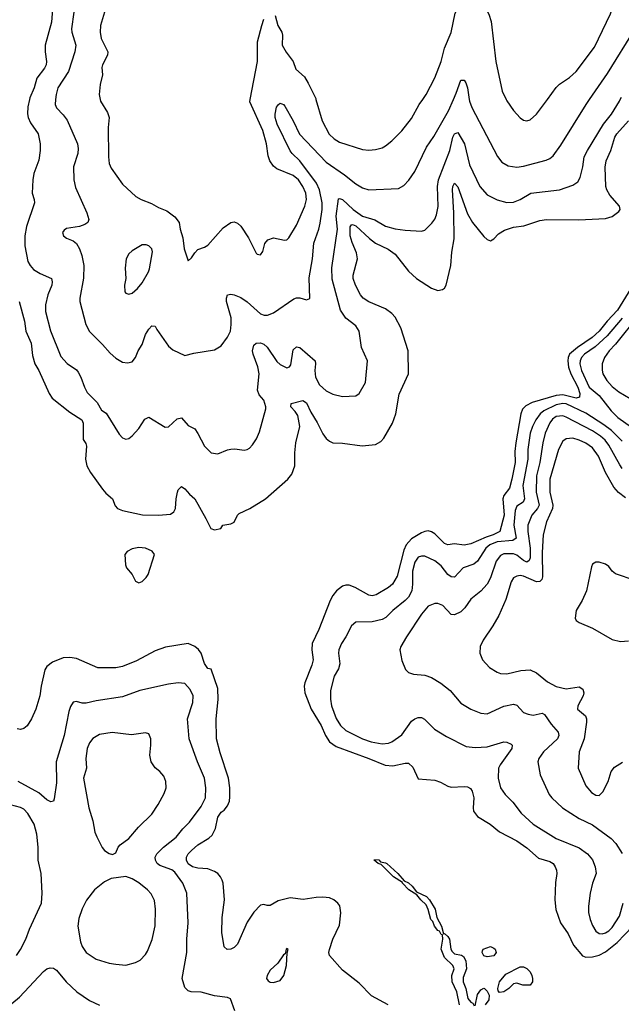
# Model space of a CAD drawing. Header units: inches. Extents: x 1173000 to 1307049, y 522583 to 678455.
# Tile 504 of 617: x 1241305 to 1244965, y 644494 to 650485. Entities that reach past the tile are written whole.
import ezdxf

# ---------------------------------------------------------------- set-up
doc = ezdxf.new("R2010")
doc.units = ezdxf.units.IN
doc.header["$MEASUREMENT"] = 0
doc.layers.add('B2644', color=7, linetype='Continuous')
doc.layers.add('B2645', color=7, linetype='Continuous')

msp = doc.modelspace()

# ---------------------------------------------------------------- linework, layer by layer
at = {"layer": 'B2644', "color": 5}
for points, elevation in [([(1241364.8, 650000), (1241354.5, 649954.5), (1241352.1, 649912.1), (1241356.1, 649890), (1241370, 649857.4), (1241416.9, 649790), (1241430.4, 649730), (1241430.4, 649690), (1241422, 649630), (1241391.6, 649550), (1241384.4, 649510), (1241380.2, 649430), (1241393.1, 649390), (1241394.4, 649370), (1241347.3, 649227.3), (1241336.3, 649170), (1241336.5, 649110), (1241354.6, 649014.6), (1241368.4, 648988.4), (1241390, 648965.7), (1241430, 648941.1), (1241498.4, 648910), (1241502.7, 648890), (1241500.2, 648870), (1241475.5, 648810), (1241463.2, 648750), (1241461.6, 648710), (1241492.3, 648592.3), (1241556, 648436), (1241593.1, 648393.1), (1241650, 648353.8), (1241661.1, 648341.1), (1241678.2, 648310), (1241699.2, 648250), (1241716.5, 648216.5), (1241775.7, 648155.7), (1241803.1, 648110), (1241831.6, 648090), (1241910, 647964), (1241930, 647940.7), (1241950, 647933.4), (1241970, 647937.1), (1241990, 647952.4), (1242030, 647997.1), (1242066.6, 648053.4), (1242090, 648065.5), (1242190, 648006), (1242210, 648006.8), (1242263.1, 648056.9), (1242290, 648062.6), (1242330, 648016.4), (1242370, 647996.3), (1242390, 647968), (1242430, 647890.5), (1242470, 647848.5), (1242510, 647842.4), (1242570, 647868), (1242590, 647872.2), (1242614, 647874), (1242670, 647866), (1242689.4, 647870.6), (1242702.7, 647877.3), (1242722.5, 647897.5), (1242745.7, 647934.3), (1242763.7, 647976.3), (1242802, 648118), (1242802.7, 648130), (1242790, 648169.6), (1242763.2, 648203.2), (1242752, 648230), (1242762.1, 648330), (1242753.2, 648373.2), (1242725, 648450), (1242722.4, 648470), (1242730, 648505.5), (1242743.3, 648516.7), (1242770, 648519.1), (1242790, 648511.3), (1242810, 648491.4), (1242870, 648404.6), (1242890, 648387.8), (1242930, 648366.9), (1242947.4, 648372.6), (1242954.6, 648385.4), (1242970, 648477.1), (1242990, 648494.6), (1243010, 648490.3), (1243102.3, 648410), (1243105.9, 648390), (1243101, 648350), (1243105.8, 648310), (1243130, 648263.6), (1243170, 648226), (1243210, 648206.3), (1243270, 648193.1), (1243350, 648195.8), (1243369.7, 648210.3), (1243410, 648278), (1243420.5, 648410), (1243385.7, 648490), (1243369.7, 648590), (1243350, 648622.4), (1243289.8, 648669.8), (1243256.6, 648716.6), (1243205.5, 648905.5), (1243205.3, 648974.7), (1243239.8, 649210), (1243230.4, 649289.6), (1243245.8, 649394.2), (1243250, 649397.6), (1243270, 649390.2), (1243333.2, 649330), (1243390, 649288.6), (1243466.4, 649266.4), (1243530, 649228.2), (1243590, 649212.4), (1243650, 649203.6), (1243750, 649198.7), (1243770, 649204.9), (1243813.7, 649246.3), (1243830, 649270.6), (1243841.4, 649298.6), (1243851.4, 649348.6), (1243846.4, 649470), (1243852.8, 649510), (1243923.1, 649690), (1243940.7, 649770), (1243950, 649790.2), (1243970, 649798.9), (1244012.3, 649730), (1244041.2, 649601.2), (1244104.7, 649470), (1244150, 649419.5), (1244210, 649388.8), (1244270, 649372.9), (1244310, 649373.8), (1244350, 649390.2), (1244415.1, 649430), (1244590, 649449.3), (1244670, 649477.4), (1244700.7, 649499.3), (1244715.7, 649524.3), (1244732.4, 649590), (1244740.2, 649650), (1244759.1, 649690), (1244857.3, 649850), (1244905.4, 649910), (1244953.8, 649990), (1244959, 650000)], 940), ([(1241523.7, 650000), (1241520.9, 649970), (1241528.4, 649948.4), (1241570, 649906.3), (1241594, 649874), (1241657.6, 649730), (1241662, 649702), (1241658.6, 649670), (1241632.6, 649590), (1241634, 649510), (1241644.6, 649464.6), (1241714, 649310), (1241726.4, 649270), (1241719.1, 649250), (1241700.8, 649239.2), (1241670, 649226.6), (1241590, 649213.6), (1241575.2, 649204.8), (1241564.9, 649190), (1241570.8, 649170), (1241590, 649156.3), (1241630, 649139.3), (1241650, 649123.8), (1241670, 649090.7), (1241684, 649050), (1241695.6, 648990), (1241692.7, 648912.8), (1241670.2, 648790), (1241671.5, 648770), (1241707.1, 648630), (1241730, 648587.2), (1241810, 648508), (1241855.1, 648455.1), (1241890, 648426), (1241930, 648401.3), (1241962, 648398), (1241990, 648403.8), (1242009.6, 648430), (1242026.3, 648470), (1242050.7, 648509.3), (1242071, 648569), (1242090, 648602.8), (1242110, 648622.8), (1242130, 648621), (1242139.9, 648599.9), (1242210, 648498.9), (1242237, 648477), (1242310, 648441.6), (1242363.8, 648456.2), (1242490, 648476.4), (1242530, 648500.5), (1242570, 648552.7), (1242588.7, 648590), (1242592.7, 648630), (1242591.2, 648670), (1242562.6, 648770), (1242563.1, 648790), (1242570, 648810.5), (1242590, 648814), (1242609.6, 648810.4), (1242650, 648793.7), (1242690, 648769.2), (1242770, 648694.9), (1242792.3, 648687.7), (1242812, 648688), (1242850, 648702), (1242973.6, 648786.4), (1242990, 648791.8), (1243010, 648791.6), (1243050, 648780.3), (1243070.8, 648789.2), (1243065.6, 648914.4), (1243086.6, 649030), (1243095, 649125), (1243125, 649210), (1243133.1, 649246.9), (1243145.6, 649330), (1243145.7, 649370), (1243129.2, 649450), (1243110.3, 649490), (1243010, 649625.3), (1242962.3, 649670), (1242950, 649687), (1242871.4, 649850), (1242860.2, 649890), (1242859.8, 649910), (1242868, 649952), (1242879.7, 649970), (1242890, 649976.5), (1242910, 649969.2), (1242918.7, 649958.7), (1242968.8, 649870), (1243008, 649788), (1243170, 649617.7), (1243281.7, 649541.7), (1243350, 649485.4), (1243390, 649462.6), (1243430, 649450.2), (1243610, 649457.3), (1243643.3, 649476.7), (1243672.4, 649507.6), (1243710, 649561.3), (1243780.7, 649710), (1243825.9, 649774.1), (1243914.9, 649930), (1243945, 650000)], 960), ([(1241794.3, 650000), (1241796, 649990), (1241840.2, 649920.2), (1241849, 649890), (1241844.1, 649830), (1241844.7, 649650), (1241850.2, 649610.2), (1241860.9, 649580.9), (1241930, 649483.7), (1242012.4, 649410), (1242044.9, 649390), (1242107.4, 649367.4), (1242150, 649342.8), (1242201.4, 649321.4), (1242250, 649286), (1242274.9, 649250), (1242281.3, 649210), (1242298, 649158), (1242305.8, 649090), (1242330, 649018), (1242350, 649036), (1242370, 649066.8), (1242390, 649086), (1242430, 649100.7), (1242450, 649114), (1242542.4, 649217.6), (1242589.8, 649250.2), (1242610, 649254.6), (1242630, 649247.2), (1242650, 649228.8), (1242697.7, 649157.7), (1242744.4, 649064.4), (1242750, 649057.3), (1242770, 649054.8), (1242785.4, 649074.6), (1242797.2, 649122.8), (1242814, 649146), (1242850, 649157.1), (1242915.8, 649144.2), (1242930, 649145.7), (1242942.4, 649157.6), (1242990, 649235.3), (1243039.9, 649350), (1243050.5, 649390), (1243046.4, 649430), (1243027.2, 649470), (1243000.6, 649510), (1242970, 649538), (1242870, 649577.7), (1242850, 649593), (1242826.3, 649626.3), (1242816.4, 649656.4), (1242806.1, 649730), (1242784.9, 649810), (1242705.6, 649985.6), (1242708.4, 650000)], 980), ([(1243107.7, 650000), (1243145, 649870), (1243188, 649788), (1243219.2, 649759.2), (1243250, 649740.2), (1243390, 649694.9), (1243430, 649691.5), (1243470, 649695.6), (1243510, 649706.3), (1243530, 649717), (1243570, 649748.7), (1243630, 649808.7), (1243690, 649884.4), (1243736.4, 649970), (1243757.8, 650000)], 980), ([(1244039.8, 650000), (1244041.3, 649990), (1244055.4, 649950), (1244211.7, 649651.7), (1244238.4, 649618.4), (1244276.5, 649596.5), (1244330, 649588.5), (1244370, 649594.5), (1244509, 649630), (1244530, 649640.3), (1244550, 649657.6), (1244598.1, 649721.8), (1244750.8, 649970), (1244771.5, 650000)], 960), ([(1244265.4, 650000), (1244270, 649990.5), (1244310, 649933), (1244350, 649887.3), (1244370, 649873.4), (1244390, 649870.5), (1244410, 649876.4), (1244450, 649910.4), (1244516.5, 650000)], 980), ([(1241301.6, 648770), (1241334.3, 648650), (1241343.5, 648590), (1241375.9, 648515.9), (1241382.3, 648442.3), (1241396.8, 648390), (1241421.5, 648350), (1241484.7, 648210), (1241502.7, 648182.7), (1241610, 648096.3), (1241683.5, 648050), (1241692.1, 648030), (1241691.3, 647931.3), (1241706.8, 647906.8), (1241711.8, 647890), (1241705.9, 647810), (1241713.7, 647770), (1241736.1, 647730), (1241810, 647627.6), (1241830, 647603.6), (1241869.3, 647569.3), (1241887, 647527), (1241901.3, 647510), (1241930, 647497.8), (1242052.8, 647472.8), (1242150, 647470.1), (1242222.8, 647477.2), (1242243.5, 647490), (1242254, 647510), (1242256.9, 647570), (1242264.8, 647610), (1242270, 647624), (1242290, 647644), (1242310, 647630.6), (1242337.6, 647597.6), (1242370, 647570.4), (1242438.5, 647450), (1242467.4, 647390), (1242490, 647381.6), (1242528, 647390), (1242542, 647410), (1242590, 647417.1), (1242610, 647427.7), (1242629.7, 647470), (1242640.5, 647479.5), (1242704.5, 647510), (1242800.7, 647570), (1242935.8, 647690), (1242960.2, 647719.8), (1242979.3, 647770), (1242978.7, 647850), (1242984.7, 647910), (1243009.3, 648010), (1242997.1, 648077.1), (1242981.9, 648101.9), (1242955.1, 648130), (1242957.2, 648150), (1243027.3, 648167.3), (1243050, 648154), (1243076.6, 648096.6), (1243114.9, 648034.9), (1243150, 647965.5), (1243170, 647937.3), (1243190, 647919.6), (1243210, 647910.3), (1243270, 647908.8), (1243388.1, 647891.9), (1243470, 647899.5), (1243502.2, 647917.8), (1243521.7, 647938.3), (1243573.8, 648030), (1243593.6, 648086.4), (1243614, 648206), (1243669.8, 648330), (1243668, 648470), (1243623.5, 648610), (1243590, 648675.4), (1243570, 648697.6), (1243530, 648725.8), (1243430, 648768.5), (1243394.8, 648790), (1243379.4, 648810), (1243348.1, 648870), (1243335.1, 648910), (1243334.5, 648930), (1243359.8, 649030), (1243353.4, 649066.6), (1243327.1, 649130), (1243315.8, 649170), (1243315.4, 649224.6), (1243324, 649236), (1243330, 649238.4), (1243350.7, 649230), (1243432.7, 649152.7), (1243470, 649125.2), (1243547.9, 649087.9), (1243590, 649057.6), (1243670, 648954.9), (1243718.5, 648910), (1243810, 648851.1), (1243850, 648837.2), (1243877.2, 648842.8), (1243890, 648852), (1243899.8, 648870), (1243928.4, 648990), (1243934.9, 649070), (1243949, 649151), (1243947.2, 649310), (1243939.3, 649450), (1243940.2, 649470), (1243950, 649490.2), (1243970, 649468.8), (1244030, 649304.4), (1244059.7, 649250), (1244130, 649166.3), (1244150, 649147.6), (1244170, 649140.3), (1244190, 649151.1), (1244218.9, 649181.1), (1244255.8, 649204.2), (1244310, 649221.6), (1244373.3, 649230), (1244470, 649263.2), (1244510, 649268.7), (1244708, 649268), (1244870, 649274.4), (1244910, 649287.8), (1244950, 649318), (1244958.7, 649330), (1244954.2, 649350), (1244896.7, 649416.7), (1244876.5, 649450), (1244870.4, 649470), (1244867.7, 649587.7), (1244873.3, 649626.7), (1244902.1, 649690), (1244926.9, 649770), (1244937.5, 649790), (1245010, 649869.4)], 920), ([(1245022.7, 648850), (1244942.6, 648717.4), (1244879.4, 648650), (1244831.2, 648590), (1244788.4, 648551.6), (1244698.2, 648490), (1244651.3, 648450), (1244641.5, 648430), (1244639.2, 648410), (1244644.7, 648370), (1244658.3, 648330), (1244700.7, 648250), (1244712.6, 648210), (1244711.5, 648188.5), (1244690, 648181.9), (1244610, 648202.5), (1244570, 648199.2), (1244423.3, 648156.7), (1244384.1, 648135.9), (1244364.9, 648115.1), (1244353.8, 648086.2), (1244323.8, 647910), (1244317.9, 647857.9), (1244319.2, 647790), (1244299.7, 647690), (1244285.3, 647634.7), (1244251.1, 647588.9), (1244244.7, 647570), (1244252.6, 647470), (1244225.5, 647370), (1244186.4, 647350), (1244143.8, 647336.2), (1244050, 647295.1), (1244010, 647287.5), (1243950, 647295.8), (1243910, 647289.8), (1243890, 647298), (1243830, 647356.5), (1243810, 647368.3), (1243790, 647374), (1243770, 647371.5), (1243750, 647361.7), (1243690, 647325.6), (1243656.3, 647290), (1243643, 647257), (1243602, 647098), (1243573.7, 647050), (1243550, 647030.5), (1243474.5, 646985.5), (1243450, 646979.3), (1243430, 646984.3), (1243345.7, 647030), (1243310, 647044.5), (1243290, 647044.5), (1243270, 647038.1), (1243232.2, 647010), (1243210, 646980.8), (1243194.4, 646950), (1243125.9, 646774.1), (1243084, 646690), (1243082, 646650), (1243090.7, 646590), (1243082.8, 646557.2), (1243039.8, 646450), (1243036.6, 646430), (1243039.4, 646390), (1243077.6, 646290), (1243138.9, 646190), (1243165.1, 646130), (1243190, 646090.1), (1243230, 646061.9), (1243430.3, 645990), (1243529.1, 645949.1), (1243574.7, 645945.3), (1243650, 645962), (1243670, 645961.3), (1243696.3, 645936.3), (1243730, 645865.5), (1243830, 645858), (1243865.8, 645845.8), (1243910, 645820.4), (1243930, 645814.4), (1244010, 645818.7), (1244030, 645817), (1244047.7, 645807.7), (1244057.7, 645790), (1244067.5, 645750), (1244063.5, 645690), (1244067.1, 645670), (1244090, 645636), (1244168.5, 645590), (1244223.5, 645543.5), (1244330, 645489.3), (1244390, 645445.6), (1244462.1, 645382.1), (1244530, 645362.2), (1244550.1, 645350.1), (1244564, 645330), (1244572.2, 645310), (1244573.7, 645290), (1244566, 645234), (1244561.8, 645130), (1244566.3, 645070), (1244596.3, 644990), (1244643.1, 644923.1), (1244673.7, 644853.7), (1244730, 644788.5), (1244750, 644780.6), (1244790, 644783), (1244830, 644792.5), (1244870, 644812.7), (1244940.1, 644870), (1245032.8, 644967.2)], 920), ([(1245070, 648685.5), (1244930, 648511.2), (1244892, 648470), (1244863.6, 648430), (1244849.5, 648390), (1244848.1, 648351.9), (1244854.1, 648330), (1244877, 648290), (1244910, 648252.8), (1244950, 648219.7), (1245019.7, 648179.7)], 960), ([(1244971.7, 648668.3), (1244879.3, 648560.7), (1244805.8, 648494.2), (1244742.5, 648450), (1244724.1, 648430), (1244715.2, 648410), (1244713.6, 648390), (1244723.7, 648350), (1244770, 648249.4), (1244830, 648198.9), (1244904.1, 648104.1), (1244944.7, 648064.7), (1245110, 647946.5)], 940), ([(1244970, 647920.2), (1244905.9, 647985.9), (1244860, 648020), (1244750, 648091.2), (1244630, 648146.6), (1244610, 648149.3), (1244570, 648141.5), (1244494.9, 648105.1), (1244472.6, 648087.4), (1244444.6, 648050), (1244424.2, 648010), (1244411.9, 647970), (1244397.3, 647870), (1244397.1, 647810), (1244366.5, 647650), (1244375.8, 647570), (1244368.6, 647550), (1244330, 647524.4), (1244320.5, 647499.5), (1244312.6, 647410), (1244325.1, 647330), (1244304.8, 647315.2), (1244210, 647308), (1244165.1, 647290), (1244141, 647270), (1244090, 647189.8), (1244067.8, 647172.2), (1244002.7, 647150), (1243950, 647093.8), (1243930, 647094.8), (1243910.8, 647110), (1243870, 647161.5), (1243830, 647192.9), (1243770, 647219.8), (1243750, 647221), (1243730, 647214), (1243710, 647185.1), (1243695.3, 647130), (1243695.6, 647050), (1243690.1, 647010), (1243670, 646970.9), (1243650.1, 646949.9), (1243575.8, 646890), (1243532.3, 646847.7), (1243510, 646834.6), (1243450, 646821), (1243350, 646818.3), (1243323, 646797), (1243290.2, 646730), (1243263.9, 646690), (1243246.5, 646650), (1243244, 646630), (1243253.9, 646566.1), (1243244.4, 646535.6), (1243218.5, 646490), (1243196.2, 646403.8), (1243196.6, 646350), (1243203.3, 646310), (1243230, 646233.4), (1243256.8, 646190), (1243290, 646159.4), (1243390, 646109.5), (1243443.8, 646090), (1243510, 646078.2), (1243550, 646082), (1243570, 646090.2), (1243630, 646134.3), (1243690, 646216), (1243710, 646231.6), (1243730, 646239.6), (1243750, 646238), (1243768.1, 646228.1), (1243828.5, 646168.5), (1243902.4, 646122.4), (1244021.8, 646061.8), (1244077, 646057), (1244150, 646060.9), (1244250, 646091.3), (1244270, 646088.9), (1244296, 646076), (1244301.3, 646070), (1244300.2, 646050), (1244227.5, 645950), (1244217.7, 645930), (1244216, 645870), (1244230.2, 645810.2), (1244259, 645770), (1244304.7, 645724.7), (1244356.6, 645656.6), (1244429.1, 645590), (1244570, 645502.7), (1244710, 645446.4), (1244760.2, 645410), (1244790, 645372.2), (1244806.5, 645330), (1244811.6, 645290), (1244790.3, 645230), (1244776, 645170), (1244766.5, 645090), (1244766.7, 645053.3), (1244775.5, 645010), (1244790, 644972.7), (1244810, 644939.5), (1244830, 644925.4), (1244850, 644923.5), (1244870, 644929.4), (1244890, 644940.2), (1244910, 644960.2), (1244954.5, 645030), (1244976.5, 645110)], 940), ([(1244970, 647755.1), (1244955.9, 647775.9), (1244890, 647896.3), (1244866.4, 647926.4), (1244839.2, 647950), (1244790, 647982.4), (1244630, 648067), (1244610, 648074), (1244570, 648069.9), (1244546.7, 648053.3), (1244530, 648031.4), (1244503.1, 647970), (1244488.4, 647910), (1244469.7, 647790), (1244450.1, 647710), (1244447.6, 647610), (1244465.6, 647530), (1244456.6, 647510), (1244421.7, 647470), (1244397.4, 647410), (1244396.2, 647370), (1244411.5, 647270), (1244410.4, 647209.6), (1244405.9, 647194.1), (1244390, 647184.7), (1244370, 647194.9), (1244330, 647226.9), (1244310, 647235.5), (1244250, 647234.7), (1244230, 647224.2), (1244204.7, 647190), (1244170.5, 647089.5), (1244150, 647051.1), (1244110, 647007.2), (1244050, 646958.5), (1244014.2, 646905.8), (1243990, 646882), (1243950, 646864), (1243930, 646866.3), (1243880.3, 646920.3), (1243850, 646933.5), (1243830, 646933.3), (1243790, 646916.8), (1243750, 646868.2), (1243659.6, 646730), (1243624.9, 646670), (1243618.4, 646650), (1243630, 646586.8), (1243651.9, 646531.9), (1243670, 646513), (1243702, 646502), (1243770, 646497.4), (1243810, 646482.6), (1243867.3, 646447.3), (1243924, 646404), (1243990, 646325.3), (1244050.2, 646290.2), (1244110, 646264.9), (1244150, 646260.8), (1244250, 646308.6), (1244310, 646319.1), (1244330, 646313.4), (1244370, 646270.3), (1244398.5, 646258.5), (1244430, 646254), (1244484.4, 646264.4), (1244498, 646258), (1244538.9, 646198.9), (1244581.5, 646150), (1244584.7, 646130), (1244576.5, 646110), (1244492.1, 646030), (1244464, 645990), (1244457.3, 645970), (1244471.6, 645890), (1244527.6, 645770), (1244542.6, 645750), (1244607, 645690), (1244710, 645623.9), (1244790, 645586.7), (1244903.2, 645503.2), (1244932, 645472), (1244970, 645410.5)], 960), ([(1244990, 647576.5), (1244948.7, 647608.7), (1244920.7, 647640.7), (1244869.9, 647729.9), (1244827.7, 647830), (1244790, 647879.9), (1244750, 647908.2), (1244710, 647926.6), (1244670, 647937.9), (1244630, 647935.5), (1244610, 647920.4), (1244582.8, 647870), (1244530.6, 647690), (1244531.5, 647610), (1244548.5, 647530), (1244547.6, 647510), (1244510.1, 647430), (1244490.6, 647350), (1244484, 647243.9), (1244486, 647094), (1244482.1, 647077.9), (1244470, 647065.8), (1244450, 647064.3), (1244370, 647099.3), (1244350, 647102.9), (1244330, 647099.8), (1244310, 647089.7), (1244294.6, 647065.4), (1244262.1, 646957.9), (1244220.3, 646859.7), (1244184.1, 646795.9), (1244124.9, 646710), (1244107, 646670), (1244104.2, 646630), (1244121.3, 646590), (1244163, 646543), (1244210, 646514.9), (1244230, 646507.2), (1244270, 646504.9), (1244354.1, 646525.9), (1244410, 646529.2), (1244450, 646510.2), (1244515.6, 646455.6), (1244570, 646426.9), (1244630, 646414), (1244710, 646426.3), (1244731.6, 646411.6), (1244736.5, 646390), (1244732.9, 646370), (1244700.3, 646310), (1244699.3, 646290), (1244746.7, 646250), (1244752.9, 646230), (1244752.8, 646210), (1244739, 646110), (1244708.4, 646030), (1244703.8, 645930), (1244750, 645822.4), (1244783.4, 645783.4), (1244810, 645765.7), (1244830, 645763.7), (1244854, 645786), (1244886.2, 645850), (1244904, 645910), (1244923.8, 645936.2), (1244973.3, 645966.7)], 980), ([(1245050, 647073), (1244930, 647113), (1244909.8, 647129.8), (1244890, 647157.6), (1244870, 647172.6), (1244830, 647184.7), (1244810, 647184.2), (1244790, 647172), (1244783.6, 647156.4), (1244753.8, 647010), (1244726.9, 646950), (1244690.3, 646890), (1244684.2, 646844.2), (1244690.7, 646830), (1244710, 646817.1), (1244790, 646781.7), (1244910, 646713.1), (1244960.9, 646700.9), (1245010, 646706)], 1020), ([(1243547.1, 644490), (1243446.1, 644546.1), (1243370, 644622.8), (1243270, 644700.7), (1243190.7, 644790), (1243186, 644810), (1243190, 644826.8), (1243211.1, 644890), (1243250, 644976.3), (1243259.8, 645050), (1243253.6, 645093.6), (1243241.7, 645110), (1243216.3, 645130), (1243190, 645140.7), (1243150, 645146.1), (1243110, 645144.5), (1243030, 645131.1), (1242950, 645141), (1242877, 645123), (1242830, 645095.1), (1242810, 645095.1), (1242790, 645101.1), (1242770, 645098), (1242730, 645055.1), (1242690, 644992.8), (1242630, 644859.7), (1242610, 644840.4), (1242589.7, 644829.7), (1242567.3, 644827.3), (1242550, 644842.7), (1242535.8, 644930), (1242537.7, 645022.3), (1242550.7, 645130), (1242542.4, 645230), (1242536.8, 645250), (1242527.3, 645270), (1242510, 645289.7), (1242490, 645302), (1242450, 645317.3), (1242390, 645321.9), (1242355.6, 645330), (1242330, 645348), (1242319.3, 645370), (1242319.3, 645390), (1242329.8, 645410), (1242349.8, 645430), (1242390, 645463.8), (1242456, 645504), (1242476.9, 645523.1), (1242496.5, 645563.5), (1242510, 645633), (1242530, 645663.8), (1242550, 645675.8), (1242570, 645702), (1242581.5, 645730), (1242584.2, 645755.8), (1242584.7, 645810), (1242575.2, 645870), (1242524, 646024), (1242502.6, 646110), (1242499.9, 646230), (1242512.1, 646347.9), (1242510, 646415.1), (1242470, 646532.3), (1242450, 646536.2), (1242430, 646566.6), (1242408.8, 646630), (1242393.3, 646653.3), (1242370, 646671.5), (1242329.8, 646689.8), (1242192.3, 646667.7), (1242130, 646643.7), (1242016.1, 646583.9), (1241930, 646548.7), (1241890, 646540.2), (1241780.3, 646540.3), (1241650, 646597.8), (1241610, 646604.8), (1241570, 646601.4), (1241504.2, 646575.8), (1241470.2, 646550), (1241458.6, 646530), (1241435.5, 646430), (1241428.4, 646370), (1241403.5, 646290), (1241376.9, 646230), (1241350, 646187.8), (1241330, 646171.5), (1241310, 646165.1), (1241290, 646169.6)], 920), ([(1242614.4, 644454.4), (1242587.8, 644527.8), (1242570, 644536.2), (1242490, 644544.4), (1242410, 644568.4), (1242348.7, 644568.7), (1242330, 644575.1), (1242310, 644595.1), (1242294, 644650), (1242323.1, 644810), (1242321.5, 644890), (1242329.8, 644990), (1242321.2, 645170), (1242298, 645230), (1242250, 645297), (1242230, 645312.7), (1242158.4, 645338.4), (1242142.3, 645350), (1242130.8, 645370), (1242128.7, 645390), (1242139.8, 645410), (1242180.3, 645450), (1242257.1, 645510), (1242298.1, 645561.9), (1242338.6, 645601.4), (1242410, 645698), (1242435.5, 645750), (1242438.4, 645810), (1242430, 645869.5), (1242386.2, 645970), (1242336.8, 646110), (1242326, 646230), (1242357.8, 646330), (1242360.3, 646370), (1242342.9, 646410), (1242310, 646445), (1242270, 646449.9), (1242210, 646441.2), (1242036.5, 646403.5), (1241930, 646364.4), (1241770, 646341.4), (1241710, 646326), (1241686, 646326), (1241650, 646336.2), (1241630, 646332), (1241613.4, 646306.6), (1241604.3, 646275.7), (1241576.2, 646130), (1241527.5, 645970), (1241530, 645842), (1241515.8, 645744.2), (1241510, 645729.4), (1241494, 645726), (1241470, 645738.3), (1241420.9, 645780.9), (1241295.6, 645850)], 940), ([(1241284.8, 644790), (1241310, 644826.7), (1241343.5, 644890), (1241364.8, 644950), (1241436.9, 645110), (1241442.7, 645170), (1241435.9, 645290), (1241417, 645370), (1241417.8, 645450), (1241408.6, 645528.6), (1241393.3, 645590), (1241354.9, 645654.9), (1241330, 645680.7), (1241310, 645692.2), (1241250, 645707.1)], 960), ([(1243980.5, 644490), (1243963.9, 644570), (1243936.4, 644630), (1243935.1, 644670), (1243947.6, 644710), (1243940.9, 644730), (1243890, 644778), (1243868.7, 644828.7), (1243878.9, 644890), (1243877.2, 644917.2), (1243870, 644919), (1243859.1, 644939.1), (1243850, 644943.6), (1243829, 644969), (1243818.4, 644998.4), (1243807.1, 645010), (1243791.1, 645071.1), (1243778.7, 645098.7), (1243744.8, 645130), (1243720.9, 645160.9), (1243673.6, 645190), (1243634.5, 645230), (1243635.1, 645235.1), (1243578.7, 645270), (1243505.1, 645345.1), (1243486, 645350), (1243460.9, 645370), (1243464.2, 645375.8), (1243490, 645372.8), (1243500.9, 645360.9), (1243530, 645355.6), (1243538.4, 645350), (1243604.9, 645290), (1243644.9, 645244.9), (1243670, 645232.8), (1243693.5, 645213.5), (1243719.1, 645179.1), (1243780.2, 645150), (1243798, 645130), (1243833.4, 645073.4), (1243842.4, 645022.4), (1243871.4, 644970), (1243882.8, 644922.8), (1243890, 644924), (1243910, 644907.3), (1243919.5, 644890), (1243927.7, 644830), (1243935.9, 644815.9), (1243950, 644801.8), (1243992.6, 644792.6), (1244004.5, 644784.5), (1244019, 644759), (1244024, 644710), (1244004.1, 644655.9), (1244003.6, 644630), (1244020.2, 644590), (1244032.7, 644530), (1244050, 644506), (1244061.4, 644501.4), (1244070, 644484.7)], 880), ([(1241223.1, 644470), (1241303.5, 644536.5), (1241450, 644694), (1241470, 644708.7), (1241490, 644716.4), (1241510, 644714.4), (1241530, 644701.3), (1241587.6, 644630), (1241652.4, 644570), (1241730, 644516), (1241790, 644488.8)], 940), ([(1244076.4, 644483.6), (1244090, 644554), (1244110, 644582), (1244128.4, 644591.6), (1244134, 644590), (1244150, 644574), (1244162, 644550), (1244159.6, 644520.4), (1244138, 644490)], 880)]:
    msp.add_lwpolyline(points, dxfattribs=dict(at, elevation=elevation))
for points, elevation in [([(1242075.6, 649115.6), (1242050, 649114.5), (1241990, 649078.7), (1241970, 649059.5), (1241953.7, 649030), (1241947.5, 648972.5), (1241950.4, 648910), (1241943, 648870), (1241944, 648830), (1241950, 648821), (1241970, 648814), (1241990, 648822), (1242022.9, 648850), (1242050, 648883.8), (1242089.7, 648950), (1242096, 648970), (1242112.6, 649072.6), (1242109.5, 649090), (1242090, 649109.5)], 980), ([(1242030, 647273.3), (1241990, 647266), (1241959.6, 647250), (1241945.6, 647230), (1241948.3, 647168.3), (1241954.6, 647150), (1241988.8, 647108.8), (1242010, 647068.9), (1242030, 647059.1), (1242050, 647065.8), (1242074.8, 647090), (1242086.9, 647110), (1242125.1, 647230), (1242111.3, 647251.3), (1242070, 647269.1)], 920), ([(1241868.6, 646148.6), (1241790, 646135.8), (1241749.5, 646110.5), (1241730, 646085.6), (1241715.4, 646050), (1241708.6, 645990), (1241712.6, 645930), (1241693.8, 645870), (1241726.4, 645690), (1241750.2, 645610), (1241762.2, 645542.2), (1241773.6, 645513.6), (1241807.7, 645447.7), (1241822, 645430), (1241850, 645410.5), (1241870, 645404.9), (1241890, 645416), (1241904.5, 645450), (1241916, 645464), (1241970, 645503.1), (1242028.5, 645571.5), (1242110, 645650.3), (1242148.3, 645710), (1242183.7, 645776.3), (1242196.3, 645810), (1242195.1, 645850), (1242181.7, 645881.7), (1242158.4, 645910), (1242130, 645933.6), (1242104.2, 645970), (1242096.2, 646010), (1242103.6, 646070), (1242102.9, 646110), (1242090, 646139.3), (1242070, 646146.6), (1241985.8, 646134.2)], 960), ([(1241950, 645270.9), (1241861.6, 645258.4), (1241821.4, 645238.6), (1241759.5, 645190), (1241712.7, 645127.3), (1241685.2, 645074.8), (1241664.2, 645015.8), (1241659.3, 644970), (1241674.7, 644874.7), (1241685.5, 644845.5), (1241709.5, 644809.5), (1241770, 644769.1), (1241850, 644744.7), (1241890, 644737.3), (1241950, 644732.8), (1242010, 644748.7), (1242037.4, 644762.6), (1242070, 644797.1), (1242082.8, 644817.2), (1242112.2, 644887.8), (1242128.9, 644971.1), (1242132.2, 645072.2), (1242125.3, 645125.3), (1242105.1, 645165.1), (1242082.4, 645190), (1242030, 645232.3), (1241990, 645257.7)], 960), ([(1244150, 644782), (1244130, 644788), (1244118, 644810), (1244120.4, 644819.6), (1244126, 644830), (1244170, 644844.7), (1244190, 644836), (1244198, 644830), (1244204.7, 644810), (1244190, 644789)], 880), ([(1242930, 644833.2), (1242926.8, 644830), (1242919.8, 644800.2), (1242910, 644795.3), (1242876.4, 644743.6), (1242830, 644701.2), (1242810.7, 644670), (1242807.3, 644650), (1242816.8, 644636.8), (1242828.5, 644628.5), (1242850, 644626), (1242890, 644638.8), (1242911.3, 644668.7), (1242929.4, 644730), (1242932.7, 644807.3), (1242938, 644830)], 940), ([(1244366, 644610), (1244330, 644622), (1244310, 644618), (1244281, 644590), (1244250, 644569.5), (1244225.2, 644565.2), (1244215.3, 644575.3), (1244214, 644590), (1244224, 644630), (1244263.1, 644676.9), (1244350, 644722), (1244370, 644722), (1244390, 644712), (1244410, 644692), (1244421, 644670), (1244424.7, 644650), (1244424.7, 644630), (1244411, 644610)], 880)]:
    msp.add_lwpolyline(points, close=True, dxfattribs=dict(at, elevation=elevation))
at = {"layer": 'B2645', "color": 5}
for points, elevation in [([(1244516.5, 650000), (1244570, 650072), (1244590, 650093.7), (1244650, 650133.1), (1244690, 650170.2), (1244802.1, 650317.9), (1244899.2, 650520.7), (1244922.4, 650590), (1244928.2, 650630), (1244931.4, 650770), (1244944.1, 650830), (1244946.2, 650950), (1244932.8, 651010), (1244887.9, 651110), (1244872.7, 651170), (1244875.3, 651190), (1244893.3, 651210), (1245008.5, 651251.5)], 980), ([(1241504.6, 650550), (1241498, 650470), (1241460.6, 650330), (1241459.3, 650290), (1241468.5, 650230), (1241466.7, 650210), (1241457.1, 650190), (1241410.1, 650130), (1241393.5, 650070), (1241367.1, 650010), (1241364.8, 650000)], 940), ([(1243757.8, 650000), (1243779.2, 650030), (1243830, 650130.5), (1243869.8, 650230), (1243889.2, 650310.8), (1243930, 650407.7), (1243954.5, 650525.5), (1243970, 650554.9), (1243990, 650567.6), (1244012.4, 650572.4), (1244069, 650571), (1244098, 650582), (1244109, 650591), (1244151.3, 650590), (1244151, 650570), (1244138, 650562), (1244138, 650550), (1244145.5, 650545.5), (1244159.2, 650519.2), (1244173.7, 650473.7), (1244202.3, 650230), (1244241.5, 650050), (1244265.4, 650000)], 980), ([(1241634.7, 650530), (1241621, 650430), (1241622, 650410), (1241645.8, 650330), (1241641.5, 650290), (1241601.7, 650170), (1241537.7, 650070), (1241526.5, 650030), (1241523.7, 650000)], 960), ([(1241822, 650530), (1241797.8, 650450), (1241795.4, 650410), (1241801.8, 650370), (1241841.8, 650290), (1241840.2, 650270), (1241809.1, 650210), (1241805.7, 650194.3), (1241809.1, 650150), (1241795.5, 650090), (1241789, 650030), (1241794.3, 650000)], 980), ([(1242708.4, 650000), (1242752.7, 650230), (1242751.5, 650350), (1242777.5, 650450), (1242790, 650488.2)], 980), ([(1242859.1, 650510), (1242875.2, 650450), (1242899.7, 650410), (1242903.8, 650390), (1242902.7, 650330), (1242926.8, 650286.8), (1242969, 650230), (1242984.3, 650184.3), (1243037.1, 650137.1), (1243059.8, 650099.8), (1243106, 650006), (1243107.7, 650000)], 980), ([(1244771.5, 650000), (1244881.4, 650158.6), (1245050.5, 650430)], 960), ([(1243945, 650000), (1243961.6, 650038.4), (1243990, 650117.4), (1244010, 650116.5), (1244020.3, 650100.3), (1244029.3, 650070), (1244039.8, 650000)], 960), ([(1244959, 650000), (1244966.1, 650013.9)], 940)]:
    msp.add_lwpolyline(points, dxfattribs=dict(at, elevation=elevation))

doc.saveas('drawing.dxf')
